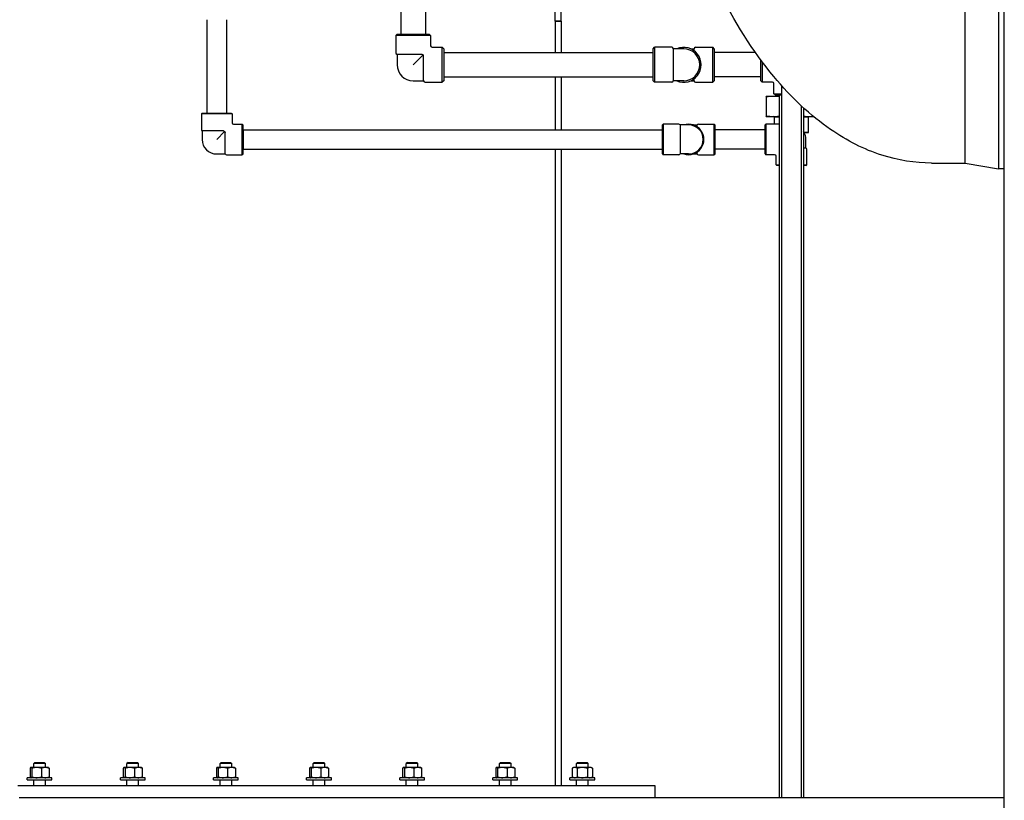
# Model space of a CAD drawing. Header units: inches. Extents: x 5 to 1128, y -85 to 748.
# Tile 287 of 656: x 413 to 456, y 254 to 287. Entities that reach past the tile are written whole.
import ezdxf

# ---------------------------------------------------------------- set-up
doc = ezdxf.new("R2010")
doc.units = ezdxf.units.IN
doc.header["$LTSCALE"] = 32
doc.header["$MEASUREMENT"] = 0
doc.layers.add('Visible (ANSI)', color=7, linetype='Continuous', lineweight=30)

msp = doc.modelspace()

# ---------------------------------------------------------------- linework, layer by layer
at = {"layer": 'Visible (ANSI)'}
for p, q in [((455.78063, 173.36817), (455.78063, 336.23367)), ((454.09548, 281.29617), (454.09548, 330.79617)), ((455.53261, 331.04617), (455.53261, 281.04617)), ((454.09548, 281.29617), (454.09548, 306.04617)), ((455.53261, 306.04617), (455.53261, 281.04617)), ((429.86366, 288.84617), (429.86366, 286.83367)), ((430.91366, 288.84617), (430.91366, 286.83367)), ((421.53116, 287.45702), (421.53116, 283.43702)), ((422.37116, 287.45702), (422.37116, 283.43702)), ((436.74154, 287.39305), (436.49154, 287.39305)), ((436.49154, 287.39305), (436.74154, 287.39305)), ((436.49154, 287.39305), (436.49154, 286.04617)), ((436.74154, 287.39305), (436.74154, 286.04617)), ((429.70116, 286.83367), (429.63866, 286.77117)), ((431.13866, 286.77117), (429.63866, 286.77117)), ((429.63866, 286.77117), (429.63866, 286.03117)), ((429.70116, 286.83367), (431.07616, 286.83367)), ((431.07616, 286.83367), (431.13866, 286.77117)), ((431.13866, 286.77117), (431.13866, 286.33367)), ((430.77366, 285.96867), (429.70116, 285.96867)), ((429.70116, 285.96867), (429.70116, 285.52117)), ((430.81785, 285.95036), (430.38866, 285.52117)), ((430.83616, 284.83367), (430.83616, 285.90617)), ((431.20116, 286.27117), (431.63866, 286.27117)), ((431.63866, 284.77117), (431.63866, 286.27117)), ((431.70116, 286.20867), (431.63866, 286.27117)), ((431.70116, 286.20867), (431.70116, 284.83367)), ((431.70116, 286.04617), (440.69792, 286.04617)), ((440.69792, 286.20867), (440.76042, 286.27117)), ((440.69792, 284.83367), (440.69792, 286.20867)), ((440.76042, 286.27117), (440.76042, 284.77117)), ((441.50042, 286.27117), (440.76042, 286.27117)), ((441.56292, 286.20867), (441.56292, 284.83367)), ((442.01042, 286.20867), (441.56292, 286.20867)), ((442.31016, 286.20867), (442.45792, 286.20867)), ((442.45792, 286.12304), (442.45792, 286.20867)), ((442.52042, 286.27117), (443.26042, 286.27117)), ((443.26042, 284.77117), (443.26042, 286.27117)), ((443.32292, 286.20867), (443.26042, 286.27117)), ((443.32292, 286.20867), (443.32292, 284.83367)), ((445.09464, 286.04617), (443.32292, 286.04617)), ((445.32292, 284.83367), (445.32292, 285.72952)), ((445.38542, 285.64541), (445.38542, 284.77117)), ((430.38866, 284.83367), (430.83616, 284.83367)), ((430.89866, 284.77117), (431.63866, 284.77117)), ((431.70116, 284.83367), (431.63866, 284.77117)), ((431.70116, 284.99617), (440.69792, 284.99617)), ((436.49154, 284.99617), (436.49154, 282.73202)), ((436.74154, 284.99617), (436.74154, 282.73202)), ((440.69792, 284.83367), (440.76042, 284.77117)), ((441.50042, 284.77117), (440.76042, 284.77117)), ((442.01042, 284.83367), (441.56292, 284.83367)), ((442.31016, 284.83367), (442.45792, 284.83367)), ((442.45792, 284.83367), (442.45792, 284.9193)), ((442.52042, 284.77117), (443.26042, 284.77117)), ((443.32292, 284.83367), (443.26042, 284.77117)), ((445.32292, 284.99617), (443.32292, 284.99617)), ((445.32292, 284.83367), (445.38542, 284.77117)), ((445.82292, 284.77117), (445.38542, 284.77117)), ((445.88542, 284.27117), (445.88542, 284.70867)), ((445.88542, 284.27117), (446.21542, 284.27117)), ((445.94792, 284.20867), (445.88542, 284.27117)), ((446.21542, 284.20867), (445.94792, 284.20867)), ((446.11042, 284.20867), (446.11042, 254.04617)), ((446.21542, 284.62617), (446.21542, 254.04617)), ((445.87174, 284.16408), (445.55542, 284.16408)), ((445.55542, 284.14528), (445.55542, 283.31688)), ((446.11042, 284.16408), (445.87174, 284.16408)), ((421.32616, 283.43702), (421.29491, 283.40577)), ((422.60741, 283.40577), (421.29491, 283.40577)), ((421.29491, 283.40577), (421.29491, 282.73152)), ((421.32616, 283.43702), (422.57616, 283.43702)), ((422.57616, 283.43702), (422.60741, 283.40577)), ((422.60741, 283.40577), (422.60741, 283.03077)), ((447.05542, 283.76243), (447.05542, 254.04617)), ((447.16042, 283.66528), (447.16042, 254.04617)), ((422.66991, 282.96827), (423.04491, 282.96827)), ((423.04491, 281.65577), (423.04491, 282.96827)), ((423.07616, 282.93702), (423.04491, 282.96827)), ((441.09542, 282.93702), (441.12667, 282.96827)), ((441.12667, 282.96827), (441.12667, 281.65577)), ((441.80092, 282.96827), (441.12667, 282.96827)), ((442.63992, 282.96827), (443.31417, 282.96827)), ((443.31417, 281.65577), (443.31417, 282.96827)), ((443.34542, 282.93702), (443.31417, 282.96827)), ((445.51042, 282.93702), (445.54167, 282.96827)), ((445.54167, 282.96827), (445.54167, 281.65577)), ((446.11042, 282.96827), (445.54167, 282.96827)), ((445.55542, 283.29808), (445.87174, 283.29808)), ((445.87174, 283.29808), (446.11042, 283.29808)), ((445.90292, 283.26808), (445.87292, 283.29808)), ((446.11042, 283.26808), (445.90292, 283.26808)), ((445.90292, 282.96827), (445.90292, 283.26808)), ((447.16042, 283.29808), (447.39909, 283.29808)), ((447.36792, 283.26808), (447.16042, 283.26808)), ((447.36792, 283.26808), (447.39792, 283.29808)), ((447.36792, 282.6187), (447.36792, 283.26808)), ((447.39909, 283.29808), (447.58186, 283.29808)), ((422.24758, 282.67739), (421.32616, 282.67739)), ((421.32616, 282.67739), (421.32616, 282.31202)), ((422.29054, 282.6514), (421.95116, 282.31202)), ((422.31653, 281.68702), (422.31653, 282.60845)), ((423.07616, 282.93702), (423.07616, 281.68702)), ((423.08763, 282.73202), (423.08763, 281.89202)), ((423.08763, 282.73202), (441.09542, 282.73202)), ((441.09542, 281.68702), (441.09542, 282.93702)), ((441.85504, 282.93702), (441.85504, 281.68702)), ((442.22042, 282.93702), (441.85504, 282.93702)), ((442.42052, 282.93702), (442.58579, 282.93702)), ((442.58579, 282.86225), (442.58579, 282.93702)), ((443.34542, 282.93702), (443.34542, 281.68702)), ((445.51042, 282.73202), (443.34542, 282.73202)), ((445.51042, 281.68702), (445.51042, 282.93702)), ((447.18, 282.6187), (447.36792, 282.6187)), ((447.35229, 282.60308), (447.18851, 282.60308)), ((447.35229, 282.60308), (447.36792, 282.6187)), ((447.26042, 281.94664), (447.26042, 282.31202)), ((421.95116, 281.68702), (422.31653, 281.68702)), ((423.07616, 281.68702), (423.04491, 281.65577)), ((423.08763, 281.89202), (441.09542, 281.89202)), ((436.49154, 281.89202), (436.49154, 254.54617)), ((436.74154, 281.89202), (436.74154, 254.54617)), ((441.09542, 281.68702), (441.12667, 281.65577)), ((442.22042, 281.68702), (441.85504, 281.68702)), ((442.42052, 281.68702), (442.58579, 281.68702)), ((442.58579, 281.68702), (442.58579, 281.76178)), ((443.34542, 281.68702), (443.31417, 281.65577)), ((445.51042, 281.89202), (443.34542, 281.89202)), ((445.51042, 281.68702), (445.54167, 281.65577)), ((447.16042, 281.94664), (447.26042, 281.94664)), ((447.29167, 281.21827), (447.29167, 281.89252)), ((422.37066, 281.65577), (423.04491, 281.65577)), ((441.80092, 281.65577), (441.12667, 281.65577)), ((442.63992, 281.65577), (443.31417, 281.65577)), ((445.91667, 281.65577), (445.54167, 281.65577)), ((445.97917, 281.21827), (445.97917, 281.59327)), ((452.65563, 281.29617), (454.09548, 281.29617)), ((454.09548, 281.29617), (455.53261, 281.04617)), ((445.97917, 281.21827), (446.11042, 281.21827)), ((446.01042, 281.18702), (445.97917, 281.21827)), ((446.11042, 281.18702), (446.01042, 281.18702)), ((447.16042, 281.21827), (447.29167, 281.21827)), ((447.26042, 281.18702), (447.16042, 281.18702)), ((447.26042, 281.18702), (447.29167, 281.21827)), ((455.78063, 281.04617), (455.53261, 281.04617)), ((414.14032, 255.54617), (414.09313, 255.5004)), ((414.59313, 255.5004), (414.09313, 255.5004)), ((414.09313, 255.33117), (414.09313, 255.5004)), ((414.14032, 255.54617), (414.54594, 255.54617)), ((414.54594, 255.54617), (414.59313, 255.5004)), ((414.59313, 255.33117), (414.59313, 255.5004)), ((418.14032, 255.54617), (418.09313, 255.5004)), ((418.59313, 255.5004), (418.09313, 255.5004)), ((418.09313, 255.33117), (418.09313, 255.5004)), ((418.14032, 255.54617), (418.54594, 255.54617)), ((418.54594, 255.54617), (418.59313, 255.5004)), ((418.59313, 255.33117), (418.59313, 255.5004)), ((422.14032, 255.54617), (422.09313, 255.5004)), ((422.59313, 255.5004), (422.09313, 255.5004)), ((422.09313, 255.33117), (422.09313, 255.5004)), ((422.14032, 255.54617), (422.54594, 255.54617)), ((422.54594, 255.54617), (422.59313, 255.5004)), ((422.59313, 255.33117), (422.59313, 255.5004)), ((426.14032, 255.54617), (426.09313, 255.5004)), ((426.59313, 255.5004), (426.09313, 255.5004)), ((426.09313, 255.33117), (426.09313, 255.5004)), ((426.14032, 255.54617), (426.54594, 255.54617)), ((426.54594, 255.54617), (426.59313, 255.5004)), ((426.59313, 255.33117), (426.59313, 255.5004)), ((430.14032, 255.54617), (430.09313, 255.5004)), ((430.59313, 255.5004), (430.09313, 255.5004)), ((430.09313, 255.33117), (430.09313, 255.5004)), ((430.14032, 255.54617), (430.54594, 255.54617)), ((430.54594, 255.54617), (430.59313, 255.5004)), ((430.59313, 255.33117), (430.59313, 255.5004)), ((434.14032, 255.54617), (434.09313, 255.5004)), ((434.59313, 255.5004), (434.09313, 255.5004)), ((434.09313, 255.33117), (434.09313, 255.5004)), ((434.14032, 255.54617), (434.54594, 255.54617)), ((434.54594, 255.54617), (434.59313, 255.5004)), ((434.59313, 255.33117), (434.59313, 255.5004)), ((437.45282, 255.54617), (437.40563, 255.5004)), ((437.90563, 255.5004), (437.40563, 255.5004)), ((437.40563, 255.33117), (437.40563, 255.5004)), ((437.45282, 255.54617), (437.85844, 255.54617)), ((437.85844, 255.54617), (437.90563, 255.5004)), ((437.90563, 255.33117), (437.90563, 255.5004)), ((413.93582, 255.29768), (413.93582, 254.92666)), ((413.96813, 255.33117), (413.96216, 255.32772)), ((413.97401, 255.33117), (413.96813, 255.33117)), ((414.21586, 255.33117), (413.97401, 255.33117)), ((414.01221, 255.29768), (414.01221, 254.92666)), ((414.58498, 255.33117), (414.21586, 255.33117)), ((414.41952, 255.29768), (414.41952, 254.92666)), ((414.71813, 255.33117), (414.58498, 255.33117)), ((414.71813, 255.33117), (414.72411, 255.32772)), ((414.75045, 255.29768), (414.75045, 254.92666)), ((417.93582, 255.29768), (417.93582, 254.92666)), ((417.96813, 255.33117), (417.96216, 255.32772)), ((417.97401, 255.33117), (417.96813, 255.33117)), ((418.21586, 255.33117), (417.97401, 255.33117)), ((418.01221, 255.29768), (418.01221, 254.92666)), ((418.58498, 255.33117), (418.21586, 255.33117)), ((418.41952, 255.29768), (418.41952, 254.92666)), ((418.71813, 255.33117), (418.58498, 255.33117)), ((418.71813, 255.33117), (418.72411, 255.32772)), ((418.75045, 255.29768), (418.75045, 254.92666)), ((421.93582, 255.29768), (421.93582, 254.92666)), ((421.96813, 255.33117), (421.96216, 255.32772)), ((421.97401, 255.33117), (421.96813, 255.33117)), ((422.21586, 255.33117), (421.97401, 255.33117)), ((422.01221, 255.29768), (422.01221, 254.92666)), ((422.58498, 255.33117), (422.21586, 255.33117)), ((422.41952, 255.29768), (422.41952, 254.92666)), ((422.71813, 255.33117), (422.58498, 255.33117)), ((422.71813, 255.33117), (422.72411, 255.32772)), ((422.75045, 255.29768), (422.75045, 254.92666)), ((425.93582, 255.29768), (425.93582, 254.92666)), ((425.96813, 255.33117), (425.96216, 255.32772)), ((425.97401, 255.33117), (425.96813, 255.33117)), ((426.21586, 255.33117), (425.97401, 255.33117)), ((426.01221, 255.29768), (426.01221, 254.92666)), ((426.58498, 255.33117), (426.21586, 255.33117)), ((426.41952, 255.29768), (426.41952, 254.92666)), ((426.71813, 255.33117), (426.58498, 255.33117)), ((426.71813, 255.33117), (426.72411, 255.32772)), ((426.75045, 255.29768), (426.75045, 254.92666)), ((429.93582, 255.29768), (429.93582, 254.92666)), ((429.96813, 255.33117), (429.96216, 255.32772)), ((429.97401, 255.33117), (429.96813, 255.33117)), ((430.21586, 255.33117), (429.97401, 255.33117)), ((430.01221, 255.29768), (430.01221, 254.92666)), ((430.58498, 255.33117), (430.21586, 255.33117)), ((430.41952, 255.29768), (430.41952, 254.92666)), ((430.71813, 255.33117), (430.58498, 255.33117)), ((430.71813, 255.33117), (430.72411, 255.32772)), ((430.75045, 255.29768), (430.75045, 254.92666)), ((433.93582, 255.29768), (433.93582, 254.92666)), ((433.96813, 255.33117), (433.96216, 255.32772)), ((433.97401, 255.33117), (433.96813, 255.33117)), ((434.21586, 255.33117), (433.97401, 255.33117)), ((434.01221, 255.29768), (434.01221, 254.92666)), ((434.58498, 255.33117), (434.21586, 255.33117)), ((434.41952, 255.29768), (434.41952, 254.92666)), ((434.71813, 255.33117), (434.58498, 255.33117)), ((434.71813, 255.33117), (434.72411, 255.32772)), ((434.75045, 255.29768), (434.75045, 254.92666)), ((437.28063, 255.33117), (437.22262, 255.29768)), ((437.22262, 255.29768), (437.22262, 254.92666)), ((437.33087, 255.33117), (437.28063, 255.33117)), ((437.65563, 255.33117), (437.33087, 255.33117)), ((437.43913, 255.29768), (437.43913, 254.92666)), ((437.98039, 255.33117), (437.65563, 255.33117)), ((437.87214, 255.29768), (437.87214, 254.92666)), ((438.03063, 255.33117), (437.98039, 255.33117)), ((438.03063, 255.33117), (438.08865, 255.29768)), ((438.08865, 255.29768), (438.08865, 254.92666)), ((414.87438, 254.89317), (413.81188, 254.89317)), ((413.81188, 254.79617), (413.81188, 254.89317)), ((413.81188, 254.79617), (414.87438, 254.79617)), ((413.96813, 254.89317), (413.96216, 254.89662)), ((414.09313, 254.54617), (414.09313, 254.79617)), ((414.59313, 254.54617), (414.59313, 254.79617)), ((414.71813, 254.89317), (414.72411, 254.89662)), ((414.87438, 254.79617), (414.87438, 254.89317)), ((418.87438, 254.89317), (417.81188, 254.89317)), ((417.81188, 254.79617), (417.81188, 254.89317)), ((417.81188, 254.79617), (418.87438, 254.79617)), ((417.96813, 254.89317), (417.96216, 254.89662)), ((418.09313, 254.54617), (418.09313, 254.79617)), ((418.59313, 254.54617), (418.59313, 254.79617)), ((418.71813, 254.89317), (418.72411, 254.89662)), ((418.87438, 254.79617), (418.87438, 254.89317)), ((422.87438, 254.89317), (421.81188, 254.89317)), ((421.81188, 254.79617), (421.81188, 254.89317)), ((421.81188, 254.79617), (422.87438, 254.79617)), ((421.96813, 254.89317), (421.96216, 254.89662)), ((422.09313, 254.54617), (422.09313, 254.79617)), ((422.59313, 254.54617), (422.59313, 254.79617)), ((422.71813, 254.89317), (422.72411, 254.89662)), ((422.87438, 254.79617), (422.87438, 254.89317)), ((426.87438, 254.89317), (425.81188, 254.89317)), ((425.81188, 254.79617), (425.81188, 254.89317)), ((425.81188, 254.79617), (426.87438, 254.79617)), ((425.96813, 254.89317), (425.96216, 254.89662)), ((426.09313, 254.54617), (426.09313, 254.79617)), ((426.59313, 254.54617), (426.59313, 254.79617)), ((426.71813, 254.89317), (426.72411, 254.89662)), ((426.87438, 254.79617), (426.87438, 254.89317)), ((430.87438, 254.89317), (429.81188, 254.89317)), ((429.81188, 254.79617), (429.81188, 254.89317)), ((429.81188, 254.79617), (430.87438, 254.79617)), ((429.96813, 254.89317), (429.96216, 254.89662)), ((430.09313, 254.54617), (430.09313, 254.79617)), ((430.59313, 254.54617), (430.59313, 254.79617)), ((430.71813, 254.89317), (430.72411, 254.89662)), ((430.87438, 254.79617), (430.87438, 254.89317)), ((434.87438, 254.89317), (433.81188, 254.89317)), ((433.81188, 254.79617), (433.81188, 254.89317)), ((433.81188, 254.79617), (434.87438, 254.79617)), ((433.96813, 254.89317), (433.96216, 254.89662)), ((434.09313, 254.54617), (434.09313, 254.79617)), ((434.59313, 254.54617), (434.59313, 254.79617)), ((434.71813, 254.89317), (434.72411, 254.89662)), ((434.87438, 254.79617), (434.87438, 254.89317)), ((438.18688, 254.89317), (437.12438, 254.89317)), ((437.12438, 254.79617), (437.12438, 254.89317)), ((437.12438, 254.79617), (438.18688, 254.79617)), ((437.28063, 254.89317), (437.22262, 254.92666)), ((437.40563, 254.54617), (437.40563, 254.79617)), ((437.90563, 254.54617), (437.90563, 254.79617)), ((438.03063, 254.89317), (438.08865, 254.92666)), ((438.18688, 254.79617), (438.18688, 254.89317)), ((440.78063, 254.54617), (413.4026, 254.54617)), ((440.78063, 254.04617), (440.78063, 254.54617)), ((413.46813, 254.04617), (455.78063, 254.04617))]:
    msp.add_line(p, q, dxfattribs=at)
for centre, radius, start, end in [((392.12125, 287.39305), 44.37029, 0, 7.364104), ((392.12125, 287.39305), 44.62029, 0, 5.908375), ((431.20116, 286.33367), 0.0625, 180, 270), ((429.70116, 286.03117), 0.0625, 180, 270), ((430.77366, 285.90617), 0.0625, 0, 90), ((441.50042, 286.20867), 0.0625, 0, 90), ((442.01042, 285.52117), 0.75, 246.443536, 113.556464), ((442.01042, 285.52117), 0.6875, 270, 90), ((442.52042, 286.20867), 0.0625, 90, 180), ((430.38866, 285.52117), 0.6875, 180, 270), ((430.89866, 284.83367), 0.0625, 180, 270), ((441.50042, 284.83367), 0.0625, 270, 0), ((442.52042, 284.83367), 0.0625, 180, 270), ((445.82292, 284.70867), 0.0625, 0, 90), ((422.66991, 283.03077), 0.0625, 180, 270), ((441.80092, 282.90577), 0.0625, 30, 90), ((442.22042, 282.31202), 0.65625, 252.24721, 107.75279), ((442.63992, 282.90577), 0.0625, 90, 150), ((421.35741, 282.73152), 0.0625, 180, 240), ((442.22042, 282.31202), 0.625, 270, 90), ((446.63542, 282.31202), 0.625, 0, 32.85988), ((421.95116, 282.31202), 0.625, 180, 270), ((422.37066, 281.71827), 0.0625, 210, 270), ((441.80092, 281.71827), 0.0625, 270, 330), ((442.63992, 281.71827), 0.0625, 210, 270), ((447.22917, 281.89252), 0.0625, 0, 60), ((445.91667, 281.59327), 0.0625, 0, 90)]:
    msp.add_arc(centre, radius, start, end, dxfattribs=at)
for points, knots in [([(452.65563, 281.29617), (451.93669, 281.29617), (451.21814, 281.41187), (449.76062, 281.88158), (449.02458, 282.25272), (447.45631, 283.33374), (446.63918, 284.10088), (444.98845, 286.09264), (444.17596, 287.37399), (442.74319, 290.26696), (442.12227, 291.87714), (441.60983, 293.60867)], [0, 0, 0, 0, 0.15976447, 0.15976447, 0.33190344, 0.33190344, 0.54283806, 0.54283806, 0.79016266, 0.79016266, 1.03635435, 1.03635435, 1.03635435, 1.03635435]), ([(445.59203, 284.14528), (445.58029, 284.14375), (445.57099, 284.14299), (445.55888, 284.14299), (445.55542, 284.14375), (445.55542, 284.14528)], [0.405588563, 0.405588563, 0.405588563, 0.405588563, 0.526133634, 0.526133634, 0.646678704, 0.646678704, 0.646678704, 0.646678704]), ([(445.55542, 283.31688), (445.55542, 283.31841), (445.55888, 283.31916), (445.57099, 283.31916), (445.58029, 283.31841), (445.59203, 283.31688)], [1.30162193, 1.30162193, 1.30162193, 1.30162193, 1.422167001, 1.422167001, 1.542712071, 1.542712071, 1.542712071, 1.542712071]), ([(422.24758, 282.67739), (422.2507, 282.67739), (422.25379, 282.67703), (422.25981, 282.67559), (422.26268, 282.67454), (422.26978, 282.67102), (422.27369, 282.6682), (422.28141, 282.66151), (422.28616, 282.65672), (422.29054, 282.6514)], [-0.251093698, -0.251093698, -0.251093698, -0.251093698, -0.216806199, -0.216806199, -0.183024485, -0.183024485, -0.13062137, -0.13062137, -0.074070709, -0.074070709, -0.074070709, -0.074070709]), ([(422.29054, 282.6514), (422.29155, 282.65057), (422.29254, 282.64972), (422.29737, 282.64547), (422.30143, 282.64145), (422.3079, 282.63381), (422.31063, 282.62988), (422.31579, 282.61891), (422.31653, 282.61305), (422.31653, 282.60845)], [-0.100035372, -0.100035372, -0.100035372, -0.100035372, -0.093175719, -0.093175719, -0.06597253, -0.06597253, -0.039834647, -0.039834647, 0, 0, 0, 0])]:
    msp.add_open_spline(points, degree=3, knots=knots, dxfattribs=at)
for points, weights in [([(445.55542, 284.14528), (445.55542, 284.16408), (445.55542, 284.16408)], [1.06125151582, 1.04676875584, 1]), ([(445.87174, 284.16408), (445.73629, 284.16408), (445.59203, 284.14528)], [1, 1.04676875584, 1.06125151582]), ([(446.11042, 284.15027), (445.9883, 284.16408), (445.87174, 284.16408)], [1.0563689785, 1.03998274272, 1]), ([(445.55542, 283.29808), (445.55542, 283.29808), (445.55542, 283.31688)], [1, 1.04676875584, 1.06125151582]), ([(445.59203, 283.31688), (445.73629, 283.29808), (445.87174, 283.29808)], [1.06125151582, 1.04676875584, 1]), ([(445.87174, 283.29808), (445.9883, 283.29808), (446.11042, 283.31188)], [1, 1.03998274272, 1.0563689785]), ([(447.16042, 283.31188), (447.28254, 283.29808), (447.39909, 283.29808)], [1.05636897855, 1.03998274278, 1]), ([(447.39909, 283.29808), (447.48492, 283.29808), (447.57294, 283.30548)], [1, 1.02913387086, 1.04573924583]), ([(413.97401, 255.33117), (413.95629, 255.33117), (413.93582, 255.29768)], [1, 1.0379548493, 1]), ([(414.01221, 255.29768), (413.99174, 255.33117), (413.97401, 255.33117)], [1, 1.0379548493, 1]), ([(414.21586, 255.33117), (414.12135, 255.33117), (414.01221, 255.29768)], [1, 1.0379548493, 1]), ([(414.41952, 255.29768), (414.31038, 255.33117), (414.21586, 255.33117)], [1, 1.0379548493, 1]), ([(414.58498, 255.33117), (414.50819, 255.33117), (414.41952, 255.29768)], [1, 1.0379548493, 1]), ([(414.75045, 255.29768), (414.66177, 255.33117), (414.58498, 255.33117)], [1, 1.0379548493, 1]), ([(414.72411, 255.32772), (414.73643, 255.3206), (414.75045, 255.29768)], [1.0166147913, 1.02567344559, 1]), ([(417.97401, 255.33117), (417.95629, 255.33117), (417.93582, 255.29768)], [1, 1.0379548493, 1]), ([(418.01221, 255.29768), (417.99174, 255.33117), (417.97401, 255.33117)], [1, 1.0379548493, 1]), ([(418.21586, 255.33117), (418.12135, 255.33117), (418.01221, 255.29768)], [1, 1.0379548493, 1]), ([(418.41952, 255.29768), (418.31038, 255.33117), (418.21586, 255.33117)], [1, 1.0379548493, 1]), ([(418.58498, 255.33117), (418.50819, 255.33117), (418.41952, 255.29768)], [1, 1.0379548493, 1]), ([(418.75045, 255.29768), (418.66177, 255.33117), (418.58498, 255.33117)], [1, 1.0379548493, 1]), ([(418.72411, 255.32772), (418.73643, 255.3206), (418.75045, 255.29768)], [1.0166147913, 1.02567344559, 1]), ([(421.97401, 255.33117), (421.95629, 255.33117), (421.93582, 255.29768)], [1, 1.0379548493, 1]), ([(422.01221, 255.29768), (421.99174, 255.33117), (421.97401, 255.33117)], [1, 1.0379548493, 1]), ([(422.21586, 255.33117), (422.12135, 255.33117), (422.01221, 255.29768)], [1, 1.0379548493, 1]), ([(422.41952, 255.29768), (422.31038, 255.33117), (422.21586, 255.33117)], [1, 1.0379548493, 1]), ([(422.58498, 255.33117), (422.50819, 255.33117), (422.41952, 255.29768)], [1, 1.0379548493, 1]), ([(422.75045, 255.29768), (422.66177, 255.33117), (422.58498, 255.33117)], [1, 1.0379548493, 1]), ([(422.72411, 255.32772), (422.73643, 255.3206), (422.75045, 255.29768)], [1.0166147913, 1.02567344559, 1]), ([(425.97401, 255.33117), (425.95629, 255.33117), (425.93582, 255.29768)], [1, 1.0379548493, 1]), ([(426.01221, 255.29768), (425.99174, 255.33117), (425.97401, 255.33117)], [1, 1.0379548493, 1]), ([(426.21586, 255.33117), (426.12135, 255.33117), (426.01221, 255.29768)], [1, 1.0379548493, 1]), ([(426.41952, 255.29768), (426.31038, 255.33117), (426.21586, 255.33117)], [1, 1.0379548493, 1]), ([(426.58498, 255.33117), (426.50819, 255.33117), (426.41952, 255.29768)], [1, 1.0379548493, 1]), ([(426.75045, 255.29768), (426.66177, 255.33117), (426.58498, 255.33117)], [1, 1.0379548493, 1]), ([(426.72411, 255.32772), (426.73643, 255.3206), (426.75045, 255.29768)], [1.0166147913, 1.02567344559, 1]), ([(429.97401, 255.33117), (429.95629, 255.33117), (429.93582, 255.29768)], [1, 1.0379548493, 1]), ([(430.01221, 255.29768), (429.99174, 255.33117), (429.97401, 255.33117)], [1, 1.0379548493, 1]), ([(430.21586, 255.33117), (430.12135, 255.33117), (430.01221, 255.29768)], [1, 1.0379548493, 1]), ([(430.41952, 255.29768), (430.31038, 255.33117), (430.21586, 255.33117)], [1, 1.0379548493, 1]), ([(430.58498, 255.33117), (430.50819, 255.33117), (430.41952, 255.29768)], [1, 1.0379548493, 1]), ([(430.75045, 255.29768), (430.66177, 255.33117), (430.58498, 255.33117)], [1, 1.0379548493, 1]), ([(430.72411, 255.32772), (430.73643, 255.3206), (430.75045, 255.29768)], [1.0166147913, 1.02567344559, 1]), ([(433.97401, 255.33117), (433.95629, 255.33117), (433.93582, 255.29768)], [1, 1.0379548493, 1]), ([(434.01221, 255.29768), (433.99174, 255.33117), (433.97401, 255.33117)], [1, 1.0379548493, 1]), ([(434.21586, 255.33117), (434.12135, 255.33117), (434.01221, 255.29768)], [1, 1.0379548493, 1]), ([(434.41952, 255.29768), (434.31038, 255.33117), (434.21586, 255.33117)], [1, 1.0379548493, 1]), ([(434.58498, 255.33117), (434.50819, 255.33117), (434.41952, 255.29768)], [1, 1.0379548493, 1]), ([(434.75045, 255.29768), (434.66177, 255.33117), (434.58498, 255.33117)], [1, 1.0379548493, 1]), ([(434.72411, 255.32772), (434.73643, 255.3206), (434.75045, 255.29768)], [1.0166147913, 1.02567344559, 1]), ([(437.33087, 255.33117), (437.28063, 255.33117), (437.22262, 255.29768)], [1, 1.0379548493, 1]), ([(437.43913, 255.29768), (437.38111, 255.33117), (437.33087, 255.33117)], [1, 1.0379548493, 1]), ([(437.65563, 255.33117), (437.55515, 255.33117), (437.43913, 255.29768)], [1, 1.0379548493, 1]), ([(437.87214, 255.29768), (437.75611, 255.33117), (437.65563, 255.33117)], [1, 1.0379548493, 1]), ([(437.98039, 255.33117), (437.93015, 255.33117), (437.87214, 255.29768)], [1, 1.0379548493, 1]), ([(438.08865, 255.29768), (438.03063, 255.33117), (437.98039, 255.33117)], [1, 1.0379548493, 1]), ([(413.93582, 254.92666), (413.95629, 254.89317), (413.97401, 254.89317)], [1, 1.0379548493, 1]), ([(413.97401, 254.89317), (413.99174, 254.89317), (414.01221, 254.92666)], [1, 1.0379548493, 1]), ([(414.01221, 254.92666), (414.12135, 254.89317), (414.21586, 254.89317)], [1, 1.0379548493, 1]), ([(414.21586, 254.89317), (414.31038, 254.89317), (414.41952, 254.92666)], [1, 1.0379548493, 1]), ([(414.41952, 254.92666), (414.50819, 254.89317), (414.58498, 254.89317)], [1, 1.0379548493, 1]), ([(414.58498, 254.89317), (414.66177, 254.89317), (414.75045, 254.92666)], [1, 1.0379548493, 1]), ([(414.75045, 254.92666), (414.73643, 254.90374), (414.72411, 254.89662)], [1, 1.02567344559, 1.0166147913]), ([(417.93582, 254.92666), (417.95629, 254.89317), (417.97401, 254.89317)], [1, 1.0379548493, 1]), ([(417.97401, 254.89317), (417.99174, 254.89317), (418.01221, 254.92666)], [1, 1.0379548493, 1]), ([(418.01221, 254.92666), (418.12135, 254.89317), (418.21586, 254.89317)], [1, 1.0379548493, 1]), ([(418.21586, 254.89317), (418.31038, 254.89317), (418.41952, 254.92666)], [1, 1.0379548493, 1]), ([(418.41952, 254.92666), (418.50819, 254.89317), (418.58498, 254.89317)], [1, 1.0379548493, 1]), ([(418.58498, 254.89317), (418.66177, 254.89317), (418.75045, 254.92666)], [1, 1.0379548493, 1]), ([(418.75045, 254.92666), (418.73643, 254.90374), (418.72411, 254.89662)], [1, 1.02567344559, 1.0166147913]), ([(421.93582, 254.92666), (421.95629, 254.89317), (421.97401, 254.89317)], [1, 1.0379548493, 1]), ([(421.97401, 254.89317), (421.99174, 254.89317), (422.01221, 254.92666)], [1, 1.0379548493, 1]), ([(422.01221, 254.92666), (422.12135, 254.89317), (422.21586, 254.89317)], [1, 1.0379548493, 1]), ([(422.21586, 254.89317), (422.31038, 254.89317), (422.41952, 254.92666)], [1, 1.0379548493, 1]), ([(422.41952, 254.92666), (422.50819, 254.89317), (422.58498, 254.89317)], [1, 1.0379548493, 1]), ([(422.58498, 254.89317), (422.66177, 254.89317), (422.75045, 254.92666)], [1, 1.0379548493, 1]), ([(422.75045, 254.92666), (422.73643, 254.90374), (422.72411, 254.89662)], [1, 1.02567344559, 1.0166147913]), ([(425.93582, 254.92666), (425.95629, 254.89317), (425.97401, 254.89317)], [1, 1.0379548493, 1]), ([(425.97401, 254.89317), (425.99174, 254.89317), (426.01221, 254.92666)], [1, 1.0379548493, 1]), ([(426.01221, 254.92666), (426.12135, 254.89317), (426.21586, 254.89317)], [1, 1.0379548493, 1]), ([(426.21586, 254.89317), (426.31038, 254.89317), (426.41952, 254.92666)], [1, 1.0379548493, 1]), ([(426.41952, 254.92666), (426.50819, 254.89317), (426.58498, 254.89317)], [1, 1.0379548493, 1]), ([(426.58498, 254.89317), (426.66177, 254.89317), (426.75045, 254.92666)], [1, 1.0379548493, 1]), ([(426.75045, 254.92666), (426.73643, 254.90374), (426.72411, 254.89662)], [1, 1.02567344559, 1.0166147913]), ([(429.93582, 254.92666), (429.95629, 254.89317), (429.97401, 254.89317)], [1, 1.0379548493, 1]), ([(429.97401, 254.89317), (429.99174, 254.89317), (430.01221, 254.92666)], [1, 1.0379548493, 1]), ([(430.01221, 254.92666), (430.12135, 254.89317), (430.21586, 254.89317)], [1, 1.0379548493, 1]), ([(430.21586, 254.89317), (430.31038, 254.89317), (430.41952, 254.92666)], [1, 1.0379548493, 1]), ([(430.41952, 254.92666), (430.50819, 254.89317), (430.58498, 254.89317)], [1, 1.0379548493, 1]), ([(430.58498, 254.89317), (430.66177, 254.89317), (430.75045, 254.92666)], [1, 1.0379548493, 1]), ([(430.75045, 254.92666), (430.73643, 254.90374), (430.72411, 254.89662)], [1, 1.02567344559, 1.0166147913]), ([(433.93582, 254.92666), (433.95629, 254.89317), (433.97401, 254.89317)], [1, 1.0379548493, 1]), ([(433.97401, 254.89317), (433.99174, 254.89317), (434.01221, 254.92666)], [1, 1.0379548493, 1]), ([(434.01221, 254.92666), (434.12135, 254.89317), (434.21586, 254.89317)], [1, 1.0379548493, 1]), ([(434.21586, 254.89317), (434.31038, 254.89317), (434.41952, 254.92666)], [1, 1.0379548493, 1]), ([(434.41952, 254.92666), (434.50819, 254.89317), (434.58498, 254.89317)], [1, 1.0379548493, 1]), ([(434.58498, 254.89317), (434.66177, 254.89317), (434.75045, 254.92666)], [1, 1.0379548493, 1]), ([(434.75045, 254.92666), (434.73643, 254.90374), (434.72411, 254.89662)], [1, 1.02567344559, 1.0166147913]), ([(437.22262, 254.92666), (437.28063, 254.89317), (437.33087, 254.89317)], [1, 1.0379548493, 1]), ([(437.33087, 254.89317), (437.38111, 254.89317), (437.43913, 254.92666)], [1, 1.0379548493, 1]), ([(437.43913, 254.92666), (437.55515, 254.89317), (437.65563, 254.89317)], [1, 1.0379548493, 1]), ([(437.65563, 254.89317), (437.75611, 254.89317), (437.87214, 254.92666)], [1, 1.0379548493, 1]), ([(437.87214, 254.92666), (437.93015, 254.89317), (437.98039, 254.89317)], [1, 1.0379548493, 1]), ([(437.98039, 254.89317), (438.03063, 254.89317), (438.08865, 254.92666)], [1, 1.0379548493, 1])]:
    msp.add_rational_spline(points, weights, degree=2, dxfattribs=at)
for points in [[(442.58579, 282.86225), (442.58579, 282.86075), (442.58551, 282.85924), (442.58493, 282.85772)], [(442.58494, 281.76631), (442.58559, 281.76461), (442.58579, 281.76309), (442.58579, 281.76178)]]:
    msp.add_open_spline(points, degree=3, dxfattribs=at)

doc.saveas('drawing.dxf')
